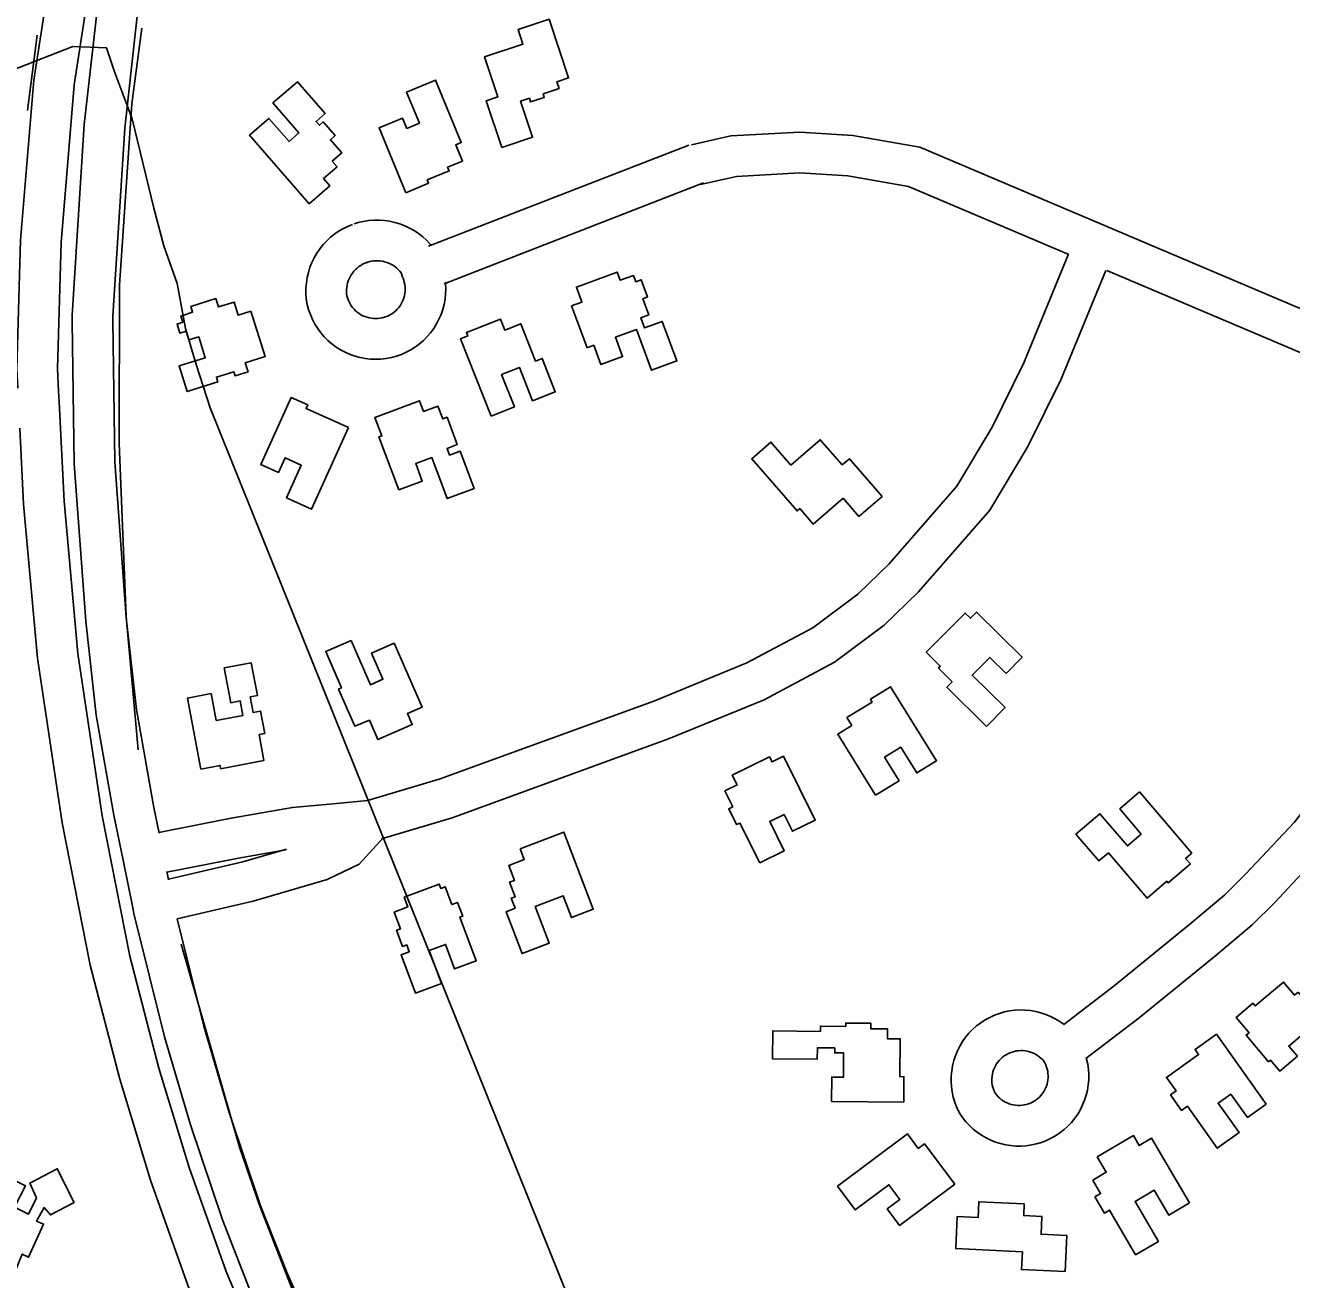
# Model space of a CAD drawing. Extents: x 3329297 to 3367176, y 649250 to 674653.
# Drawn here: x 3350330 to 3351266, y 671514 to 672440 of the extents above; entities that cross this region are included whole.
import ezdxf

# ---------------------------------------------------------------- set-up
doc = ezdxf.new("R2010")
doc.units = 0
for name, color, linetype in [('V-BLDG-OTLN', 7, 'Continuous'), ('V-ROAD-CNTR', 7, 'Continuous'), ('V-TOPO-SHOR', 7, 'Continuous')]:
    doc.layers.add(name, color=color, linetype=linetype)

msp = doc.modelspace()

# ---------------------------------------------------------------- linework, layer by layer
at = {"layer": 'V-BLDG-OTLN'}
for points in [[(3350682.36, 672350.15), (3350670.93, 672384.65), (3350679.48, 672387.48), (3350669.66, 672417.12), (3350697.96, 672426.5), (3350694.43, 672437.16), (3350717.33, 672444.75), (3350731.69, 672401.42), (3350723.14, 672398.59), (3350724.74, 672393.75), (3350712.88, 672389.82), (3350713.79, 672387.06), (3350703.71, 672383.72), (3350702.79, 672386.48), (3350696.33, 672384.34), (3350705.14, 672357.7)], [(3350540.23, 672308.57), (3350496.18, 672359.22), (3350510.38, 672371.57), (3350525.29, 672354.43), (3350532.62, 672360.8), (3350513.35, 672382.96), (3350531.43, 672398.69), (3350551.9, 672375.15), (3350545.27, 672369.39), (3350547.75, 672366.54), (3350550.52, 672368.96), (3350559.32, 672358.83), (3350555.78, 672355.76), (3350564.18, 672346.1), (3350557.18, 672340.01), (3350560.79, 672335.85), (3350550.71, 672327.08), (3350555.36, 672321.74)], [(3350611.5, 672316.72), (3350591.82, 672364.57), (3350609.09, 672371.67), (3350612.19, 672364.13), (3350621.59, 672368), (3350612.11, 672391.03), (3350633.47, 672399.82), (3350652.43, 672353.71), (3350648.35, 672352.03), (3350653.3, 672340.01), (3350642.41, 672335.53), (3350643.54, 672332.79), (3350627.28, 672326.1), (3350628.3, 672323.63)], [(3350745.33, 672202.22), (3350733.9, 672233.04), (3350741.61, 672235.9), (3350737.5, 672246.98), (3350767.6, 672258.14), (3350769.85, 672252.08), (3350779.55, 672255.68), (3350781.32, 672250.9), (3350785.28, 672252.37), (3350789.98, 672239.71), (3350786.51, 672238.43), (3350790.97, 672226.41), (3350784.98, 672224.19), (3350787.72, 672216.82), (3350800.9, 672221.71), (3350811.73, 672192.49), (3350793.02, 672185.54), (3350781.82, 672215.71), (3350766.34, 672209.96), (3350771.62, 672195.71), (3350755.66, 672189.78), (3350750.35, 672204.08)], [(3350497.12, 672229.34), (3350507.64, 672195.76), (3350492.95, 672191.16), (3350495.04, 672184.5), (3350485.4, 672181.48), (3350484.45, 672184.51), (3350471.6, 672180.49), (3350472.71, 672176.96), (3350450.03, 672169.86), (3350444.1, 672188.8), (3350463.37, 672194.83), (3350458.55, 672210.24), (3350451.19, 672207.94), (3350449.19, 672214.34), (3350444.65, 672212.92), (3350442.52, 672219.7), (3350446.75, 672221.02), (3350445.3, 672225.65), (3350454.06, 672228.39), (3350452.7, 672232.74), (3350471.28, 672238.55), (3350473.23, 672232.31), (3350484.69, 672235.9), (3350487.67, 672226.38)], [(3350674.44, 672151.78), (3350652.02, 672208.83), (3350657.27, 672210.89), (3350656.25, 672213.45), (3350681.36, 672223.32), (3350684.54, 672215.25), (3350696.39, 672219.91), (3350707.21, 672192.39), (3350712.18, 672194.34), (3350721.9, 672169.62), (3350705.07, 672163.01), (3350695.39, 672187.64), (3350682.26, 672182.48), (3350691.66, 672158.55)], [(3350569.15, 672143.23), (3350541.91, 672083.06), (3350523.41, 672091.43), (3350534.29, 672115.49), (3350522.31, 672120.91), (3350517.42, 672110.1), (3350504.38, 672116), (3350526.8, 672165.54), (3350539.06, 672159.99), (3350537.89, 672157.38)], [(3350606.3, 672097.19), (3350591.66, 672136.3), (3350593.78, 672137.09), (3350588.67, 672150.75), (3350621.68, 672163.12), (3350624.66, 672155.15), (3350635.24, 672159.11), (3350638.77, 672149.68), (3350641.98, 672150.88), (3350649.55, 672130.67), (3350641.96, 672127.83), (3350643.81, 672122.9), (3350651.62, 672125.82), (3350661.94, 672098.25), (3350642.11, 672090.82), (3350630.77, 672121.12), (3350618.86, 672116.66), (3350623.7, 672103.71)], [(3350895.97, 672115.51), (3350917.61, 672134.32), (3350933.83, 672115.66), (3350939.09, 672120.22), (3350963.24, 672092.43), (3350946.17, 672077.6), (3350934.45, 672091.09), (3350912.37, 672071.9), (3350902.4, 672083.37), (3350900.48, 672081.7), (3350866.98, 672120.25), (3350881.15, 672132.56)], [(3351040.44, 671922.62), (3351011.07, 671951.64), (3351014.95, 671955.57), (3351004.81, 671965.59), (3351006.26, 671967.05), (3350995.88, 671977.31), (3351024.52, 672006.3), (3351028.44, 672002.42), (3351032.95, 672006.99), (3351066.66, 671973.68), (3351054.79, 671961.67), (3351042.74, 671973.57), (3351029.79, 671960.46), (3351054.1, 671936.45)], [(3350571.16, 671986), (3350585.35, 671953.33), (3350594.65, 671957.37), (3350586.24, 671976.72), (3350602.99, 671983.99), (3350623.53, 671936.71), (3350612.75, 671932.02), (3350616.29, 671923.87), (3350590.87, 671912.83), (3350584.58, 671927.3), (3350573.85, 671922.64), (3350561.88, 671950.18), (3350563.99, 671951.1), (3350552.37, 671977.84)], [(3350460.19, 671891.04), (3350450.17, 671943.46), (3350467.73, 671946.82), (3350471.52, 671926.98), (3350491.2, 671930.74), (3350489.17, 671941.35), (3350482.36, 671940.05), (3350477.44, 671965.8), (3350497.24, 671969.58), (3350501.86, 671945.41), (3350496.62, 671944.41), (3350498.83, 671932.81), (3350504.2, 671933.83), (3350507.35, 671917.38), (3350503.12, 671916.57), (3350506.77, 671897.48), (3350474.74, 671891.36), (3350474.28, 671893.73)], [(3350958.51, 671871.74), (3350930.55, 671916.84), (3350940.9, 671923.26), (3350937.32, 671929.03), (3350955.91, 671940.55), (3350954.63, 671942.62), (3350969.58, 671951.89), (3351003.46, 671897.24), (3350988.85, 671888.19), (3350976.99, 671907.33), (3350965.07, 671899.94), (3350975.87, 671882.5)], [(3350872.91, 671821.78), (3350858.25, 671851.23), (3350855.86, 671850.04), (3350850, 671861.82), (3350852.94, 671863.28), (3350847.17, 671874.89), (3350856.19, 671879.37), (3350852.61, 671886.55), (3350880.04, 671900.2), (3350881.96, 671896.33), (3350890.45, 671900.56), (3350913.9, 671853.44), (3350897.14, 671845.1), (3350890.92, 671857.61), (3350880.24, 671852.29), (3350890.95, 671830.76)], [(3351153.45, 671874.14), (3351191.98, 671829.02), (3351187.43, 671825.13), (3351190.96, 671821.01), (3351174.54, 671806.98), (3351173.51, 671808.2), (3351158.99, 671795.79), (3351130.42, 671829.24), (3351123.37, 671823.21), (3351106.47, 671843), (3351124.14, 671858.09), (3351144.44, 671834.32), (3351154.68, 671843.06), (3351138.81, 671861.64)], [(3350695.93, 671832.22), (3350728.13, 671844.58), (3350749.99, 671787.6), (3350733.85, 671781.42), (3350727.66, 671797.55), (3350707.09, 671789.66), (3350717.5, 671762.52), (3350697.36, 671754.79), (3350685.51, 671785.68), (3350692.21, 671788.25), (3350689.38, 671795.62), (3350692.22, 671796.72), (3350688.11, 671807.45), (3350691.78, 671808.86), (3350687.53, 671819.95), (3350698.96, 671824.33)], [(3350610.35, 671796.52), (3350636.12, 671806.12), (3350637.32, 671802.9), (3350640.61, 671804.12), (3350645.49, 671791.03), (3350649.76, 671792.62), (3350653.52, 671782.52), (3350651.36, 671781.72), (3350663.4, 671749.43), (3350647.58, 671743.53), (3350640.85, 671761.56), (3350628.71, 671757.03), (3350637.75, 671732.77), (3350618.69, 671725.66), (3350608.14, 671753.95), (3350614.08, 671756.17), (3350612.19, 671761.25), (3350609.17, 671760.12), (3350604.74, 671772), (3350607.56, 671773.05), (3350602.93, 671785.46), (3350613.06, 671789.24)], [(3351270.63, 671726.24), (3351307.3, 671682.54), (3351292.36, 671669.99), (3351272.33, 671693.86), (3351263.61, 671686.53), (3351269.97, 671678.95), (3351256.94, 671668.02), (3351250.21, 671676.04), (3351248.75, 671674.81), (3351232.15, 671694.59), (3351234.27, 671696.37), (3351224.79, 671707.68), (3351237.19, 671718.08), (3351238.83, 671716.13), (3351259.81, 671733.73), (3351267.96, 671724.01)], [(3350979.25, 671645.05), (3350925.92, 671645.61), (3350926.11, 671663.58), (3350934.69, 671663.49), (3350934.87, 671681.43), (3350928.27, 671681.5), (3350928.31, 671685.12), (3350915.44, 671685.26), (3350915.35, 671676.84), (3350882.27, 671677.19), (3350882.48, 671697.7), (3350917.73, 671697.33), (3350917.77, 671701.27), (3350936.41, 671701.07), (3350936.43, 671703.53), (3350954.89, 671703.33), (3350954.84, 671699.34), (3350967.32, 671699.21), (3350967.25, 671691.97), (3350976.56, 671691.87), (3350976.26, 671663.94), (3350979.44, 671663.91)], [(3351210.13, 671695.2), (3351246.81, 671643.65), (3351233.05, 671633.85), (3351220.78, 671651.1), (3351211.38, 671644.41), (3351226.92, 671622.56), (3351210.81, 671611.09), (3351188.8, 671642.03), (3351184.49, 671638.96), (3351176.3, 671650.47), (3351180.39, 671653.38), (3351173.28, 671663.38), (3351197.03, 671680.28), (3351194.38, 671684)], [(3350930.4, 671583.08), (3350981.96, 671621.6), (3350989.94, 671610.92), (3350994.58, 671614.39), (3351016.88, 671584.54), (3350976.15, 671554.11), (3350967.06, 671566.27), (3350976.41, 671573.26), (3350968.32, 671584.09), (3350943.5, 671565.55)], [(3351122.15, 671604.79), (3351148.84, 671620.38), (3351153.12, 671613.05), (3351162.35, 671618.44), (3351190.26, 671570.62), (3351174.98, 671561.7), (3351164.28, 671580.03), (3351150.08, 671571.74), (3351167.29, 671542.27), (3351150.48, 671532.45), (3351131.28, 671565.34), (3351127.47, 671563.11), (3351120.45, 671575.13), (3351124.62, 671577.56), (3351118.84, 671587.45), (3351128.86, 671593.3)], [(3350290.58, 671545.86), (3350313.65, 671591.79), (3350330.55, 671583.31), (3350322.61, 671567.5), (3350332.72, 671562.43), (3350338.71, 671574.36), (3350333.87, 671585.32), (3350354.11, 671595.86), (3350366.48, 671571.01), (3350349, 671561.85), (3350344.41, 671567.37), (3350338.87, 671557.27), (3350343.93, 671554.96), (3350332.85, 671530.61), (3350328.26, 671532.92), (3350323.64, 671521.89), (3350314.91, 671526.05), (3350313.41, 671522.89), (3350303.92, 671527.41), (3350305.33, 671530.38), (3350297.29, 671534.21), (3350300.5, 671540.88)], [(3351066.86, 671534.55), (3351017.67, 671536.94), (3351018.81, 671560.55), (3351034.14, 671559.8), (3351034.71, 671571.53), (3351068.28, 671569.9), (3351067.86, 671561.35), (3351081.33, 671560.69), (3351080.7, 671547.6), (3351099.7, 671546.67), (3351098.4, 671519.91), (3351066.22, 671521.47)]]:
    msp.add_lwpolyline(points, close=True, dxfattribs=at)
at = {"layer": 'V-ROAD-CNTR'}
for p, q in [((3350820.56, 672351.85), (3350628.15, 672277.1)), ((3350831.42, 672323.88), (3350639.88, 672249.48))]:
    msp.add_line(p, q, dxfattribs=at)
for points in [[(3350448.96, 672854.31), (3350442.36, 672838.48), (3350428.51, 672799.97), (3350416.56, 672762.49), (3350397.62, 672698.61), (3350382.49, 672643.46), (3350365.04, 672572.06), (3350353.16, 672506.72), (3350336.78, 672399.78), (3350326.93, 672281.54), (3350324.12, 672186.67), (3350324.85, 672172.34)], [(3350489.09, 672853.44), (3350472.26, 672803.87), (3350447.54, 672726.75), (3350415.46, 672614.75), (3350398.77, 672538.8), (3350384.75, 672462.7), (3350374.05, 672367.1), (3350365.05, 672226.24), (3350365.11, 672221.62), (3350366.6, 672116.56), (3350375.14, 672000.21), (3350382.92, 671930.77), (3350395.94, 671857.08), (3350402.72, 671823.68), (3350409.84, 671788.59), (3350410.69, 671784.42), (3350433.28, 671693.34), (3350452.45, 671628.41), (3350476.01, 671558.2), (3350496.16, 671507.1), (3350542.3, 671403), (3350585.91, 671315.39), (3350638.93, 671220.25)], [(3350517.5, 672843.79), (3350500.75, 672794.47), (3350476.26, 672718.03), (3350444.56, 672607.4), (3350428.18, 672532.87), (3350414.45, 672458.31), (3350403.95, 672364.47), (3350395.06, 672225.49), (3350395.11, 672222.04), (3350396.59, 672117.87), (3350405.01, 672002.98), (3350412.63, 671935.06), (3350425.42, 671862.68), (3350429.27, 671843.69)], [(3350382.75, 672501.76), (3350366.59, 672396.26), (3350356.89, 672279.85), (3350354.14, 672186.98), (3350354.99, 672170.25), (3350355.4, 672162.29), (3350359.13, 672088.79), (3350369.29, 671976.5), (3350387.21, 671856.43), (3350407.72, 671752.87), (3350429.11, 671670.11), (3350451.38, 671596.83), (3350478.8, 671520.14), (3350507.93, 671450.4), (3350553.45, 671355.46), (3350581.66, 671304.82), (3350616.61, 671248.09), (3350633.48, 671220.7)], [(3349239.46, 671977.05), (3350087.86, 672316.15), (3350365.52, 672424.62), (3350390.35, 672423.79), (3350396.16, 672406.63), (3350409.32, 672371.18), (3350425.49, 672305.2), (3350432.88, 672277.35), (3350442.56, 672249.72), (3350448.83, 672216.52), (3350456.6, 672189.83), (3350467.06, 672157.8), (3350762.58, 671423.57), (3351229.05, 670242.81)], [(3350822.52, 672352.03), (3350851.64, 672358.59), (3350902.5, 672361.46), (3350941.56, 672358.99), (3350991.22, 672350.3), (3351327.21, 672207.77), (3351704.45, 672048.23), (3352257.06, 671815.55)], [(3350829.12, 672322.76), (3350855.81, 672328.78), (3350902.4, 672331.41), (3350938.01, 672329.16), (3350982.66, 672321.34), (3351101.13, 672271.09)], [(3350640.71, 672250.64), (3350640.83, 672249.68), (3350641, 672245.8), (3350640.88, 672241.91), (3350640.47, 672238.04), (3350639.78, 672234.23), (3350638.8, 672230.47), (3350637.53, 672226.79), (3350636, 672223.22), (3350634.2, 672219.78), (3350632.15, 672216.48), (3350629.85, 672213.34), (3350627.34, 672210.39), (3350624.6, 672207.63), (3350621.66, 672205.08), (3350618.54, 672202.77), (3350615.26, 672200.69), (3350611.82, 672198.86), (3350608.27, 672197.31), (3350604.61, 672196.01), (3350600.85, 672195), (3350597.04, 672194.28), (3350593.18, 672193.84), (3350589.3, 672193.69), (3350585.41, 672193.83), (3350581.55, 672194.26), (3350577.73, 672194.99), (3350573.98, 672196), (3350570.32, 672197.28), (3350566.75, 672198.84), (3350563.31, 672200.66), (3350560.04, 672202.73), (3350556.91, 672205.04), (3350553.97, 672207.59), (3350551.23, 672210.34), (3350548.7, 672213.29), (3350546.41, 672216.42), (3350544.35, 672219.72), (3350542.54, 672223.16), (3350541, 672226.73), (3350539.74, 672230.4), (3350538.74, 672234.16), (3350537.99, 672238.27), (3350537.7, 672242.47), (3350537.74, 672246.37), (3350538.05, 672250.24), (3350538.66, 672254.1), (3350539.55, 672257.89), (3350540.71, 672261.6), (3350542.15, 672265.21), (3350543.86, 672268.72), (3350545.81, 672272.08), (3350548.01, 672275.29), (3350550.45, 672278.33), (3350553.1, 672281.18), (3350555.96, 672283.82), (3350559, 672286.25), (3350562.22, 672288.45), (3350565.59, 672290.39), (3350569.09, 672292.08), (3350572.2, 672293.31)], [(3350573.25, 672293.68), (3350576.43, 672294.67), (3350580.22, 672295.55), (3350584.07, 672296.14), (3350587.95, 672296.45), (3350591.84, 672296.47), (3350595.73, 672296.2), (3350599.57, 672295.64), (3350603.38, 672294.8), (3350607.11, 672293.68), (3350610.74, 672292.28), (3350614.26, 672290.62), (3350617.64, 672288.71), (3350620.89, 672286.55), (3350623.96, 672284.14), (3350626.84, 672281.53), (3350629.51, 672278.71), (3350630.3, 672277.74)], [(3351100.79, 672270.7), (3351067.98, 672191.02), (3351044.49, 672143.66), (3351018.53, 672100.02), (3350968.47, 672042.53), (3350945.24, 672020.22), (3350912.09, 671995.45), (3350863.3, 671969.49), (3350794.68, 671941.33), (3350636.21, 671883.64), (3350583.26, 671867.77), (3350557.84, 671865.36), (3350527.7, 671862.75), (3350482.55, 671854.87), (3350429.15, 671844.28)], [(3350609.22, 672254.06), (3350609.96, 672251.99), (3350610.4, 672250.42), (3350610.71, 672248.83), (3350610.91, 672247.2), (3350610.98, 672245.57), (3350610.93, 672243.95), (3350610.76, 672242.33), (3350610.47, 672240.72), (3350610.05, 672239.14), (3350609.52, 672237.6), (3350608.88, 672236.1), (3350608.13, 672234.66), (3350607.27, 672233.27), (3350606.31, 672231.96), (3350605.24, 672230.72), (3350604.1, 672229.56), (3350602.87, 672228.49), (3350601.56, 672227.52), (3350600.18, 672226.65), (3350598.74, 672225.89), (3350597.24, 672225.23), (3350595.7, 672224.68), (3350594.14, 672224.26), (3350592.53, 672223.96), (3350590.9, 672223.77), (3350589.27, 672223.71), (3350587.65, 672223.77), (3350586.02, 672223.95), (3350584.43, 672224.25), (3350582.85, 672224.68), (3350581.3, 672225.22), (3350579.81, 672225.87), (3350578.37, 672226.63), (3350576.99, 672227.51), (3350575.67, 672228.48), (3350574.44, 672229.55), (3350573.28, 672230.71), (3350572.22, 672231.95), (3350571.26, 672233.26), (3350570.4, 672234.64), (3350569.64, 672236.09), (3350568.99, 672237.59), (3350568.46, 672239.13), (3350568.04, 672240.7), (3350567.8, 672242.01), (3350567.71, 672243.36), (3350567.73, 672245.03), (3350567.86, 672246.69), (3350568.12, 672248.33), (3350568.5, 672249.95), (3350569, 672251.54), (3350569.62, 672253.09), (3350570.34, 672254.59), (3350571.18, 672256.03), (3350572.12, 672257.4), (3350573.17, 672258.7), (3350574.3, 672259.92), (3350575.52, 672261.05), (3350576.83, 672262.09), (3350578.2, 672263.03), (3350579.64, 672263.86), (3350581.14, 672264.59), (3350583.2, 672265.4)], [(3350582.16, 672265.03), (3350584.28, 672265.69), (3350585.9, 672266.07), (3350587.55, 672266.32), (3350589.21, 672266.45), (3350590.87, 672266.46), (3350592.53, 672266.35), (3350594.18, 672266.11), (3350595.8, 672265.75), (3350597.4, 672265.27), (3350598.95, 672264.67), (3350600.46, 672263.96), (3350601.92, 672263.14), (3350603.3, 672262.22), (3350604.6, 672261.2), (3350605.84, 672260.07), (3350606.99, 672258.86), (3350608.04, 672257.57), (3350608.05, 672257.55), (3350609.09, 672254.42)], [(3351128.53, 672259.28), (3351095.32, 672178.63), (3351070.86, 672129.31), (3351042.93, 672082.36), (3350990.21, 672021.83), (3350964.68, 671997.3), (3350928.2, 671970.04), (3350876.07, 671942.3), (3350805.51, 671913.34), (3350645.66, 671855.15), (3350593.54, 671839.53)], [(3351129.26, 672259.16), (3351315.51, 672180.15), (3351421.16, 672135.46)], [(3350326.35, 672142.78), (3350329.2, 672086.67), (3350339.49, 671972.93), (3350357.64, 671851.3), (3350378.46, 671746.19), (3350400.23, 671661.99), (3350422.89, 671587.42), (3350450.82, 671509.3), (3350480.54, 671438.12), (3350526.8, 671341.67), (3350555.77, 671289.65), (3350581.24, 671248.31)], [(3351097.47, 671702.53), (3351134.66, 671731), (3351190.65, 671776.45), (3351216.45, 671798.1), (3351231.78, 671813.36), (3351267.54, 671851.73), (3351296.7, 671888.57), (3351319.13, 671921.45), (3351341.82, 671955.67), (3351364.88, 672000.26), (3351389.29, 672052.56), (3351421.04, 672134.99)], [(3351113.79, 671677.25), (3351153.24, 671707.44), (3351209.74, 671753.31), (3351236.71, 671775.94), (3351253.34, 671792.5), (3351290.31, 671832.17), (3351320.88, 671870.78), (3351344.03, 671904.71), (3351367.72, 671940.44), (3351391.81, 671987.02), (3351416.91, 672040.82), (3351449.03, 672124.21)], [(3350442.6, 671780.37), (3350498.79, 671793.44), (3350553.39, 671809.45), (3350577.14, 671820.76), (3350595.01, 671840.42)], [(3350522.84, 671831.45), (3350488.05, 671825.38), (3350435.12, 671814.88)], [(3350436.17, 671809.68), (3350491.16, 671822.47), (3350523.43, 671831.93)], [(3350434.99, 671815.48), (3350436.26, 671809.25)], [(3350442.55, 671780.57), (3350462.24, 671701.21), (3350481.07, 671637.44), (3350504.2, 671568.49), (3350523.84, 671518.69), (3350569.46, 671415.76), (3350612.45, 671329.38), (3350665.13, 671234.85)], [(3351114.02, 671677.94), (3351114.33, 671676.87), (3351115.14, 671673.12), (3351115.66, 671669.31), (3351115.9, 671665.48), (3351115.85, 671661.64), (3351115.52, 671657.81), (3351114.9, 671654.02), (3351114, 671650.28), (3351112.82, 671646.61), (3351111.38, 671643.06), (3351109.68, 671639.62), (3351107.72, 671636.31), (3351105.53, 671633.16), (3351103.11, 671630.18), (3351100.46, 671627.38), (3351097.62, 671624.8), (3351094.6, 671622.43), (3351091.4, 671620.29), (3351088.06, 671618.4), (3351084.59, 671616.77), (3351080.99, 671615.39), (3351077.31, 671614.28), (3351073.56, 671613.46), (3351069.77, 671612.91), (3351065.93, 671612.65), (3351062.08, 671612.68), (3351058.25, 671612.99), (3351054.46, 671613.58), (3351050.72, 671614.46), (3351047.05, 671615.61), (3351043.49, 671617.03), (3351040.04, 671618.71), (3351036.71, 671620.65), (3351033.54, 671622.83), (3351030.55, 671625.24), (3351027.74, 671627.86), (3351025.14, 671630.68), (3351022.75, 671633.7), (3351020.24, 671637.41), (3351018.33, 671641.52), (3351016.96, 671645.16), (3351015.87, 671648.88), (3351015.06, 671652.67), (3351014.54, 671656.52), (3351014.31, 671660.39), (3351014.37, 671664.27), (3351014.73, 671668.13), (3351015.37, 671671.96), (3351016.29, 671675.73), (3351017.5, 671679.41), (3351018.98, 671683), (3351020.72, 671686.47), (3351022.72, 671689.8), (3351024.96, 671692.96), (3351027.44, 671695.96), (3351030.13, 671698.75), (3351033.02, 671701.33), (3351036.1, 671703.69), (3351039.35, 671705.82), (3351042.75, 671707.69), (3351046.27, 671709.31), (3351049.92, 671710.65), (3351053.64, 671711.72), (3351057.45, 671712.5), (3351061.29, 671713), (3351065.17, 671713.21), (3351069.05, 671713.12), (3351072.91, 671712.75), (3351076.73, 671712.09), (3351080.49, 671711.14), (3351084.18, 671709.91), (3351087.76, 671708.41), (3351091.21, 671706.65), (3351094.53, 671704.63), (3351097.68, 671702.37), (3351097.72, 671702.33)], [(3351083.3, 671674.5), (3351084.22, 671672.54), (3351084.78, 671671.04), (3351085.23, 671669.5), (3351085.57, 671667.93), (3351085.79, 671666.34), (3351085.89, 671664.73), (3351085.87, 671663.12), (3351085.73, 671661.53), (3351085.47, 671659.94), (3351085.1, 671658.39), (3351084.61, 671656.86), (3351084, 671655.36), (3351083.29, 671653.93), (3351082.47, 671652.55), (3351081.55, 671651.22), (3351080.54, 671649.98), (3351079.44, 671648.82), (3351078.25, 671647.74), (3351076.98, 671646.74), (3351075.65, 671645.85), (3351074.25, 671645.06), (3351072.8, 671644.38), (3351071.3, 671643.8), (3351069.77, 671643.34), (3351068.2, 671643), (3351066.6, 671642.77), (3351065, 671642.66), (3351063.4, 671642.67), (3351061.8, 671642.8), (3351060.21, 671643.05), (3351058.65, 671643.41), (3351057.12, 671643.9), (3351055.62, 671644.49), (3351054.18, 671645.19), (3351052.79, 671646), (3351051.47, 671646.91), (3351050.22, 671647.92), (3351049.05, 671649.01), (3351047.96, 671650.2), (3351046.96, 671651.45), (3351046.42, 671652.25), (3351046.01, 671653.13), (3351045.44, 671654.65), (3351044.98, 671656.22), (3351044.64, 671657.81), (3351044.43, 671659.42), (3351044.33, 671661.05), (3351044.35, 671662.67), (3351044.5, 671664.29), (3351044.77, 671665.9), (3351045.16, 671667.48), (3351045.66, 671669.03), (3351046.28, 671670.53), (3351047.01, 671671.98), (3351047.85, 671673.37), (3351048.8, 671674.71), (3351049.83, 671675.95), (3351050.96, 671677.13), (3351052.18, 671678.22), (3351053.47, 671679.21), (3351054.82, 671680.09), (3351056.25, 671680.88), (3351057.73, 671681.56), (3351059.25, 671682.12), (3351060.82, 671682.57), (3351062.41, 671682.9), (3351064.03, 671683.1), (3351065.65, 671683.19), (3351067.27, 671683.16), (3351068.9, 671683), (3351070.5, 671682.72), (3351072.08, 671682.32), (3351073.62, 671681.81), (3351075.11, 671681.18), (3351076.57, 671680.44), (3351077.95, 671679.6), (3351079.27, 671678.65), (3351080.53, 671677.6), (3351081.69, 671676.47), (3351082.76, 671675.25), (3351083.24, 671674.63), (3351083.48, 671674.14)]]:
    msp.add_lwpolyline(points, dxfattribs=at)
at = {"layer": 'V-TOPO-SHOR'}
msp.add_line((3350332.09, 672377.41), (3350339.15, 672433.02), dxfattribs=at)
for points in [[(3350413.8, 671905.29), (3350404.9, 672003.68), (3350399.91, 672131.66), (3350400.12, 672248.32), (3350409.07, 672382.37), (3350416.51, 672438.09)], [(3350445.7, 671761.82), (3350488.63, 671611.77), (3350503.36, 671569.09), (3350528.49, 671504.62), (3350556.23, 671441.02), (3350587.56, 671386.07)]]:
    msp.add_lwpolyline(points, dxfattribs=at)

doc.saveas('drawing.dxf')
